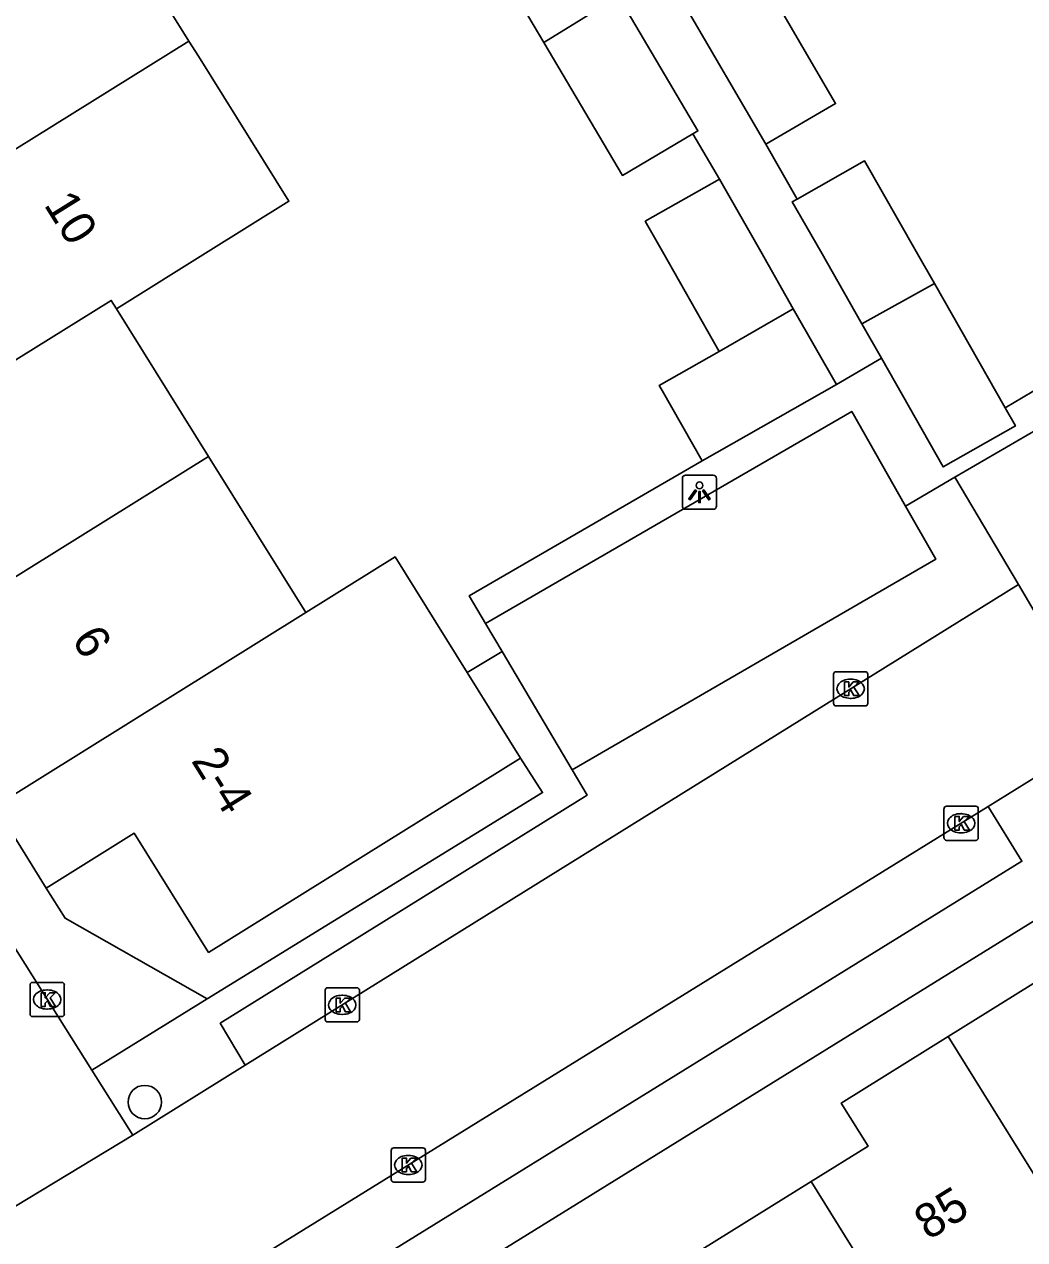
# Model space of a CAD drawing. Extents: x 160379 to 161131, y 383940 to 384849.
# Drawn here: x 160792 to 160821.23, y 384221.1 to 384256.65 of the extents above; entities that cross this region are included whole.
import ezdxf

# ---------------------------------------------------------------- set-up
doc = ezdxf.new("R2010")
doc.units = 0
for name, color, linetype in [('IMGEO_Boom', 7, 'Continuous'), ('IMGEO_Kolk', 7, 'Continuous'), ('IMGEO_Lichtpunt', 7, 'Continuous'), ('IMGEO_Muur', 7, 'Continuous'), ('IMGEO_Pand', 7, 'Continuous'), ('IMGEO_Pand_nummerreeks', 7, 'Continuous'), ('IMGEO_Parkeervlak_open', 7, 'Continuous'), ('IMGEO_Rijbaan_lokaal_open', 7, 'Continuous'), ('IMGEO_Voetpad_open', 7, 'Continuous')]:
    doc.layers.add(name, color=color, linetype=linetype)

msp = doc.modelspace()

# ---------------------------------------------------------------- linework, layer by layer
at = {"layer": 'IMGEO_Boom'}
msp.add_circle((160795.518, 384225.129), 0.489, dxfattribs=at)
at = {"layer": 'IMGEO_Kolk'}
for p, q in [((160815.646, 384236.789), (160815.646, 384237.641)), ((160815.721, 384237.715), (160816.573, 384237.715)), ((160816.647, 384237.641), (160816.647, 384236.789)), ((160816.134, 384237.495), (160816.159, 384237.495)), ((160816.157, 384236.935), (160816.132, 384236.935)), ((160816.573, 384236.715), (160815.721, 384236.715)), ((160818.874, 384232.857), (160818.874, 384233.709)), ((160818.949, 384233.783), (160819.801, 384233.783)), ((160819.875, 384233.709), (160819.875, 384232.857)), ((160819.362, 384233.563), (160819.387, 384233.563)), ((160819.385, 384233.003), (160819.36, 384233.003)), ((160819.801, 384232.783), (160818.949, 384232.783)), ((160792.165, 384227.702), (160792.165, 384228.554)), ((160792.24, 384228.628), (160793.092, 384228.628)), ((160792.653, 384228.408), (160792.678, 384228.408)), ((160793.166, 384228.554), (160793.166, 384227.702)), ((160800.788, 384227.546), (160800.788, 384228.398)), ((160800.863, 384228.472), (160801.715, 384228.472)), ((160801.789, 384228.398), (160801.789, 384227.546)), ((160801.276, 384228.252), (160801.301, 384228.252)), ((160793.092, 384227.628), (160792.24, 384227.628)), ((160792.676, 384227.848), (160792.651, 384227.848)), ((160801.299, 384227.692), (160801.274, 384227.692)), ((160801.715, 384227.472), (160800.863, 384227.472)), ((160802.719, 384222.863), (160802.719, 384223.715)), ((160802.794, 384223.789), (160803.646, 384223.789)), ((160803.72, 384223.715), (160803.72, 384222.863)), ((160803.207, 384223.569), (160803.232, 384223.569)), ((160803.23, 384223.009), (160803.205, 384223.009)), ((160803.646, 384222.789), (160802.794, 384222.789))]:
    msp.add_line(p, q, dxfattribs=at)
for points in [[(160815.646, 384236.789), (160815.646, 384237.641)], [(160815.721, 384237.715), (160816.573, 384237.715)], [(160816.647, 384237.641), (160816.647, 384236.789)], [(160815.967, 384237.415), (160816.09, 384237.415), (160816.09, 384237.264), (160816.22, 384237.415), (160816.384, 384237.415), (160816.238, 384237.264), (160816.391, 384237.015), (160816.239, 384237.015), (160816.154, 384237.179), (160816.09, 384237.112), (160816.09, 384237.015), (160815.967, 384237.015), (160815.967, 384237.415)], [(160816.573, 384236.715), (160815.721, 384236.715)], [(160818.874, 384232.857), (160818.874, 384233.709)], [(160818.949, 384233.783), (160819.801, 384233.783)], [(160819.875, 384233.709), (160819.875, 384232.857)], [(160819.195, 384233.483), (160819.318, 384233.483), (160819.318, 384233.332), (160819.448, 384233.483), (160819.612, 384233.483), (160819.466, 384233.332), (160819.619, 384233.083), (160819.467, 384233.083), (160819.382, 384233.247), (160819.318, 384233.18), (160819.318, 384233.083), (160819.195, 384233.083), (160819.195, 384233.483)], [(160819.801, 384232.783), (160818.949, 384232.783)], [(160792.165, 384227.702), (160792.165, 384228.554)], [(160792.24, 384228.628), (160793.092, 384228.628)], [(160792.486, 384228.328), (160792.609, 384228.328), (160792.609, 384228.177), (160792.739, 384228.328), (160792.903, 384228.328), (160792.757, 384228.177), (160792.91, 384227.928), (160792.758, 384227.928), (160792.673, 384228.092), (160792.609, 384228.025), (160792.609, 384227.928), (160792.486, 384227.928), (160792.486, 384228.328)], [(160793.166, 384228.554), (160793.166, 384227.702)], [(160800.788, 384227.546), (160800.788, 384228.398)], [(160800.863, 384228.472), (160801.715, 384228.472)], [(160801.789, 384228.398), (160801.789, 384227.546)], [(160801.109, 384228.172), (160801.232, 384228.172), (160801.232, 384228.021), (160801.362, 384228.172), (160801.526, 384228.172), (160801.38, 384228.021), (160801.533, 384227.772), (160801.381, 384227.772), (160801.296, 384227.936), (160801.232, 384227.869), (160801.232, 384227.772), (160801.109, 384227.772), (160801.109, 384228.172)], [(160793.092, 384227.628), (160792.24, 384227.628)], [(160801.715, 384227.472), (160800.863, 384227.472)], [(160802.719, 384222.863), (160802.719, 384223.715)], [(160802.794, 384223.789), (160803.646, 384223.789)], [(160803.72, 384223.715), (160803.72, 384222.863)], [(160803.04, 384223.489), (160803.163, 384223.489), (160803.163, 384223.338), (160803.293, 384223.489), (160803.457, 384223.489), (160803.311, 384223.338), (160803.464, 384223.089), (160803.312, 384223.089), (160803.227, 384223.253), (160803.163, 384223.186), (160803.163, 384223.089), (160803.04, 384223.089), (160803.04, 384223.489)], [(160803.646, 384222.789), (160802.794, 384222.789)]]:
    msp.add_lwpolyline(points, dxfattribs=at)
for centre, start, end in [((160815.723, 384237.639), 91.552, 178.448), ((160815.723, 384237.639), 91.552, 178.448), ((160816.571, 384237.639), 1.552, 88.448), ((160816.571, 384237.639), 1.552, 88.448), ((160815.723, 384236.791), 181.552, 268.448), ((160815.723, 384236.791), 181.552, 268.448), ((160816.571, 384236.791), 271.552, 358.448), ((160816.571, 384236.791), 271.552, 358.448), ((160818.951, 384233.707), 91.552, 178.448), ((160818.951, 384233.707), 91.552, 178.448), ((160819.799, 384233.707), 1.552, 88.448), ((160819.799, 384233.707), 1.552, 88.448), ((160818.951, 384232.859), 181.552, 268.448), ((160818.951, 384232.859), 181.552, 268.448), ((160819.799, 384232.859), 271.552, 358.448), ((160819.799, 384232.859), 271.552, 358.448), ((160792.242, 384228.552), 91.552, 178.448), ((160792.242, 384228.552), 91.552, 178.448), ((160793.09, 384228.552), 1.552, 88.448), ((160793.09, 384228.552), 1.552, 88.448), ((160800.865, 384228.396), 91.552, 178.448), ((160800.865, 384228.396), 91.552, 178.448), ((160801.713, 384228.396), 1.552, 88.448), ((160801.713, 384228.396), 1.552, 88.448), ((160792.242, 384227.704), 181.552, 268.448), ((160792.242, 384227.704), 181.552, 268.448), ((160793.09, 384227.704), 271.552, 358.448), ((160793.09, 384227.704), 271.552, 358.448), ((160800.865, 384227.548), 181.552, 268.448), ((160800.865, 384227.548), 181.552, 268.448), ((160801.713, 384227.548), 271.552, 358.448), ((160801.713, 384227.548), 271.552, 358.448), ((160802.796, 384223.713), 91.552, 178.448), ((160802.796, 384223.713), 91.552, 178.448), ((160803.644, 384223.713), 1.552, 88.448), ((160803.644, 384223.713), 1.552, 88.448), ((160802.796, 384222.865), 181.552, 268.448), ((160802.796, 384222.865), 181.552, 268.448), ((160803.644, 384222.865), 271.552, 358.448), ((160803.644, 384222.865), 271.552, 358.448)]:
    msp.add_arc(centre, 0.0765, start, end, dxfattribs=at)
for centre, major_axis, ratio, start_param, end_param in [((160816.133, 384237.215), (-0.387, 0.002), 0.722429, 4.712389, 7.853982), ((160816.158, 384237.215), (-0.39, 0.002), 0.717154, 1.570796, 4.712389), ((160819.361, 384233.283), (-0.387, 0.002), 0.722429, 4.712389, 7.853982), ((160819.386, 384233.283), (-0.39, 0.002), 0.717154, 1.570796, 4.712389), ((160792.652, 384228.128), (-0.387, 0.002), 0.722429, 4.712389, 7.853982), ((160792.677, 384228.128), (-0.39, 0.002), 0.717154, 1.570796, 4.712389), ((160801.275, 384227.972), (-0.387, 0.002), 0.722429, 4.712389, 7.853982), ((160801.3, 384227.972), (-0.39, 0.002), 0.717154, 1.570796, 4.712389), ((160803.206, 384223.289), (-0.387, 0.002), 0.722429, 4.712389, 7.853982), ((160803.231, 384223.289), (-0.39, 0.002), 0.717154, 1.570796, 4.712389)]:
    msp.add_ellipse(centre, major_axis=major_axis, ratio=ratio, start_param=start_param, end_param=end_param, dxfattribs=at)
at = {"layer": 'IMGEO_Lichtpunt'}
for p, q in [((160811.229, 384243.366), (160811.229, 384242.559)), ((160811.229, 384243.366), (160811.229, 384242.559)), ((160812.131, 384243.461), (160811.323, 384243.461)), ((160812.131, 384243.461), (160811.323, 384243.461)), ((160812.225, 384242.559), (160812.225, 384243.366)), ((160812.225, 384242.559), (160812.225, 384243.366)), ((160811.323, 384242.465), (160812.131, 384242.465)), ((160811.323, 384242.465), (160812.131, 384242.465))]:
    msp.add_line(p, q, dxfattribs=at)
for points in [[(160811.603, 384243.03), (160811.642, 384243.002), (160811.454, 384242.74), (160811.416, 384242.767), (160811.603, 384243.03)], [(160811.705, 384242.982), (160811.752, 384242.982), (160811.752, 384242.66), (160811.705, 384242.66), (160811.705, 384242.982)], [(160811.815, 384243.002), (160811.853, 384243.029), (160812.04, 384242.767), (160812.001, 384242.739), (160811.815, 384243.002)]]:
    msp.add_lwpolyline(points, dxfattribs=at)
msp.add_circle((160811.728, 384243.164), 0.0994, dxfattribs=at)
for centre, start, end in [((160811.323, 384243.366), 90, 180), ((160811.323, 384243.366), 90, 180), ((160812.131, 384243.366), 0, 90), ((160812.131, 384243.366), 0, 90), ((160811.323, 384242.559), 180, 270), ((160811.323, 384242.559), 180, 270), ((160812.131, 384242.559), 270, 0), ((160812.131, 384242.559), 270, 360)]:
    msp.add_arc(centre, 0.0946, start, end, dxfattribs=at)
at = {"layer": 'IMGEO_Muur'}
for points in [[(160820.659, 384245.434), (160825.922, 384248.554)], [(160811.805, 384243.881), (160804.998, 384239.936), (160805.477, 384239.126)], [(160805.477, 384239.126), (160805.96, 384238.309)], [(160805.96, 384238.309), (160804.936, 384237.69)]]:
    msp.add_lwpolyline(points, dxfattribs=at)
at = {"layer": 'IMGEO_Pand'}
for points in [[(160807.181, 384256.112), (160804.813, 384260.12), (160807.02, 384261.423)], [(160796.809, 384256.158), (160793.951, 384260.746)], [(160813.355, 384258.366), (160815.705, 384254.329), (160813.666, 384253.142)], [(160809.357, 384257.468), (160807.181, 384256.112)], [(160809.357, 384257.468), (160811.684, 384253.53), (160811.532, 384253.44)], [(160813.666, 384253.142), (160811.305, 384257.198)], [(160789.455, 384251.578), (160796.809, 384256.158)], [(160794.689, 384248.331), (160797.368, 384250), (160799.729, 384251.471), (160797.085, 384255.715), (160796.809, 384256.158)], [(160811.532, 384253.44), (160809.478, 384252.226), (160807.181, 384256.112)], [(160814.579, 384251.537), (160816.55, 384252.659), (160818.062, 384250), (160818.593, 384249.066)], [(160812.307, 384247.083), (160810.648, 384250), (160810.144, 384250.886), (160812.313, 384252.119)], [(160812.313, 384252.119), (160813.518, 384250), (160814.468, 384248.33)], [(160816.472, 384247.888), (160815.271, 384250), (160814.441, 384251.459), (160814.579, 384251.537)], [(160818.593, 384249.066), (160816.472, 384247.888)], [(160818.593, 384249.066), (160820.659, 384245.434)], [(160790.506, 384246.06), (160794.539, 384248.572), (160794.689, 384248.331)], [(160797.382, 384244.009), (160794.689, 384248.331)], [(160814.468, 384248.33), (160812.307, 384247.083)], [(160814.468, 384248.33), (160815.729, 384246.113)], [(160817.045, 384246.88), (160816.472, 384247.888)], [(160811.805, 384243.881), (160810.634, 384245.939), (160810.551, 384246.085), (160812.307, 384247.083)], [(160820.659, 384245.434), (160820.961, 384244.903), (160818.852, 384243.703), (160817.045, 384246.88)], [(160815.729, 384246.113), (160811.805, 384243.881)], [(160797.382, 384244.009), (160789.945, 384239.374)], [(160800.225, 384239.445), (160797.382, 384244.009)], [(160800.225, 384239.445), (160802.831, 384241.069), (160804.936, 384237.69)], [(160791.147, 384233.782), (160800.225, 384239.445)], [(160804.936, 384237.69), (160806.498, 384235.183)], [(160792.639, 384231.387), (160795.212, 384232.99), (160797.383, 384229.505), (160806.498, 384235.183)], [(160792.639, 384231.387), (160791.147, 384233.782)], [(160823.792, 384230.025), (160819, 384227.046)], [(160819, 384227.046), (160815.872, 384225.101), (160816.656, 384223.839), (160814.991, 384222.804)], [(160824.709, 384217.861), (160819, 384227.046)], [(160814.991, 384222.804), (160810.198, 384219.824)], [(160819.916, 384214.882), (160814.991, 384222.804)]]:
    msp.add_lwpolyline(points, dxfattribs=at)
at = {"layer": 'IMGEO_Parkeervlak_open'}
msp.add_lwpolyline([(160805.96, 384238.309), (160805.477, 384239.126)], dxfattribs=at)
at = {"layer": 'IMGEO_Rijbaan_lokaal_open'}
for points in [[(160838.345, 384248.83), (160821.607, 384239.323), (160821.05, 384240.264)], [(160782.888, 384244.5), (160781.464, 384243.615), (160790.116, 384229.675), (160791.248, 384230.371), (160793.973, 384226.058)], [(160821.05, 384240.264), (160798.451, 384226.205)], [(160820.164, 384233.772), (160822.994, 384235.523), (160823.93, 384233.971)], [(160763.008, 384198.412), (160820.164, 384233.772)], [(160795.17, 384224.164), (160798.451, 384226.205)], [(160793.973, 384226.058), (160795.17, 384224.164)], [(160795.17, 384224.164), (160790.197, 384221.154)]]:
    msp.add_lwpolyline(points, dxfattribs=at)
at = {"layer": 'IMGEO_Voetpad_open'}
for points in [[(160811.532, 384253.44), (160812.313, 384252.119)], [(160813.666, 384253.142), (160814.579, 384251.537)], [(160820.659, 384245.434), (160825.922, 384248.554)], [(160815.729, 384246.113), (160817.045, 384246.88)], [(160819.195, 384243.399), (160823.721, 384246.032), (160825.169, 384243.496), (160827.912, 384245.062)], [(160805.477, 384239.126), (160816.176, 384245.327), (160817.75, 384242.558)], [(160811.805, 384243.881), (160804.998, 384239.936), (160805.477, 384239.126)], [(160817.75, 384242.558), (160819.195, 384243.399)], [(160821.05, 384240.264), (160819.195, 384243.399)], [(160817.75, 384242.558), (160818.632, 384241.005), (160808.007, 384234.846)], [(160805.96, 384238.309), (160804.936, 384237.69)], [(160808.007, 384234.846), (160805.96, 384238.309)], [(160806.498, 384235.183), (160807.143, 384234.178), (160797.338, 384228.146)], [(160798.451, 384226.205), (160797.724, 384227.436), (160808.445, 384234.105), (160808.007, 384234.846)], [(160820.164, 384233.772), (160821.153, 384232.172), (160763.998, 384196.812)], [(160797.338, 384228.146), (160793.191, 384230.505), (160792.639, 384231.387)], [(160822.975, 384231.34), (160794.194, 384213.506)], [(160797.338, 384228.146), (160793.973, 384226.058)]]:
    msp.add_lwpolyline(points, dxfattribs=at)

# ---------------------------------------------------------------- texts
at = {"layer": 'IMGEO_Pand_nummerreeks'}
for s, rotation, p in [('10', 301.9205, (160792.552, 384251.373)), ('6', 301.923, (160793.361, 384238.657)), ('2-4', 301.9211, (160796.857, 384235.113)), ('85', 31.8655, (160818.417, 384221.072))]:
    msp.add_text(s, height=1, rotation=rotation, dxfattribs=at).set_placement(p)

doc.saveas('drawing.dxf')
